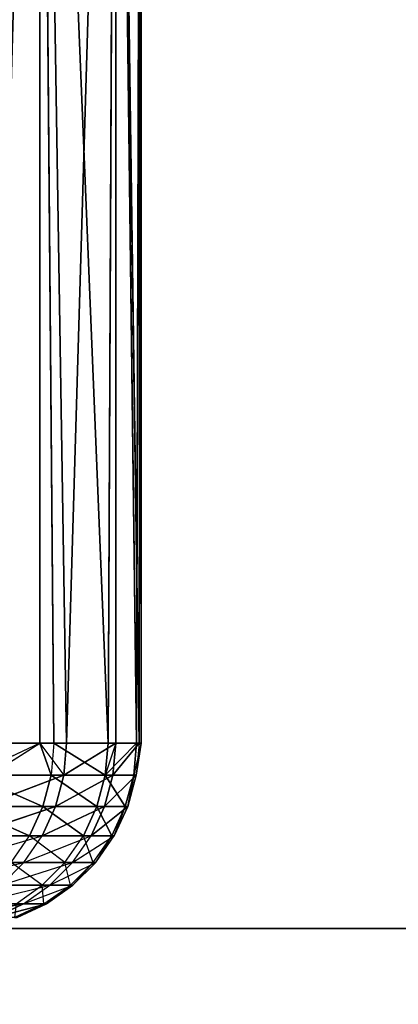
# Model space of a CAD drawing. Header units: centimetres. Extents: x 0.2 to 40.2, y 0.1 to 25.1.
# Tile 553 of 656: x 1.8869 to 1.9277, y 24.7168 to 24.823. Entities that reach past the tile are written whole.
import ezdxf

# ---------------------------------------------------------------- set-up
doc = ezdxf.new("R2010")
doc.units = ezdxf.units.CM
doc.header["$LTSCALE"] = 2.54
doc.layers.get('0').update_dxf_attribs({"true_color": 0xff5454})

# ---------------------------------------------------------------- blocks, each defined once
blk = doc.blocks.new('P__ka _azienkowa 40cm.STL')
at = {"color": 0}
for p, q in [((1.89196, 24.745, 2.04069), (1.88907, 24.925, 2.02601)), ((1.88907, 24.925, 2.02601), (1.88907, 24.745, 2.02601)), ((1.88907, 24.925, 2.02601), (1.88907, 24.745, 2.02601)), ((1.89196, 24.745, 2.04069), (1.88907, 24.925, 2.02601)), ((1.88908, 24.745, 2.23392), (1.88908, 24.925, 2.23392)), ((1.89058, 24.745, 2.2266), (1.88908, 24.925, 2.23392)), ((1.88908, 24.745, 2.23392), (1.88908, 24.925, 2.23392)), ((1.89058, 24.745, 2.2266), (1.88908, 24.925, 2.23392)), ((1.89643, 24.745, 2.18967), (1.88908, 24.925, 2.23392)), ((1.89643, 24.745, 2.18967), (1.88908, 24.925, 2.23392)), ((1.89726, 24.925, 2.0777), (1.89196, 24.745, 2.04069)), ((1.89726, 24.925, 2.0777), (1.89196, 24.745, 2.04069)), ((1.89643, 24.745, 2.18967), (1.89726, 24.925, 2.18223)), ((1.89643, 24.745, 2.18967), (1.89726, 24.925, 2.18223)), ((1.89726, 24.745, 2.18223), (1.89726, 24.925, 2.18223)), ((1.89726, 24.745, 2.18223), (1.89726, 24.925, 2.18223)), ((1.8995, 24.745, 2.1524), (1.89726, 24.925, 2.18223)), ((1.8995, 24.745, 2.1524), (1.89726, 24.925, 2.18223)), ((1.89977, 24.745, 2.11501), (1.89726, 24.925, 2.0777)), ((1.89977, 24.745, 2.11501), (1.89726, 24.925, 2.0777)), ((1.89726, 24.745, 2.0777), (1.89726, 24.925, 2.0777)), ((1.89726, 24.745, 2.0777), (1.89726, 24.925, 2.0777)), ((1.8995, 24.745, 2.1524), (1.9, 24.925, 2.12997)), ((1.8995, 24.745, 2.1524), (1.9, 24.925, 2.12997)), ((1.89977, 24.745, 2.11501), (1.9, 24.925, 2.12997)), ((1.89977, 24.745, 2.11501), (1.9, 24.925, 2.12997)), ((1.9, 24.745, 2.12997), (1.9, 24.925, 2.12997)), ((1.9, 24.745, 2.12997), (1.9, 24.925, 2.12997)), ((1.88908, 24.745, 2.23392), (1.8817, 24.74153, 2.26291)), ((1.88199, 24.745, 2.26299), (1.88908, 24.745, 2.23392)), ((1.88361, 24.74153, 2.00425), (1.88907, 24.745, 2.02601)), ((1.88907, 24.745, 2.02601), (1.88391, 24.745, 2.00418)), ((1.89196, 24.745, 2.04069), (1.88907, 24.745, 2.02601)), ((1.88907, 24.745, 2.02601), (1.89166, 24.74153, 2.04074)), ((1.88908, 24.745, 2.23392), (1.89058, 24.745, 2.2266)), ((1.88908, 24.745, 2.23392), (1.89028, 24.74153, 2.22654)), ((1.89058, 24.745, 2.2266), (1.89028, 24.74153, 2.22654)), ((1.89058, 24.745, 2.2266), (1.89643, 24.745, 2.18967)), ((1.89058, 24.745, 2.2266), (1.89643, 24.745, 2.18967)), ((1.89058, 24.745, 2.2266), (1.89612, 24.74153, 2.18963)), ((1.89058, 24.745, 2.2266), (1.89612, 24.74153, 2.18963)), ((1.89196, 24.745, 2.04069), (1.89166, 24.74153, 2.04074)), ((1.89726, 24.745, 2.0777), (1.89166, 24.74153, 2.04074)), ((1.89726, 24.745, 2.0777), (1.89166, 24.74153, 2.04074)), ((1.89726, 24.745, 2.0777), (1.89196, 24.745, 2.04069)), ((1.89726, 24.745, 2.0777), (1.89196, 24.745, 2.04069)), ((1.89726, 24.745, 2.18223), (1.89612, 24.74153, 2.18963)), ((1.8995, 24.745, 2.1524), (1.89612, 24.74153, 2.18963)), ((1.89643, 24.745, 2.18967), (1.89612, 24.74153, 2.18963)), ((1.89643, 24.745, 2.18967), (1.89726, 24.745, 2.18223)), ((1.89726, 24.745, 2.0777), (1.89695, 24.74153, 2.07774)), ((1.89726, 24.745, 2.0777), (1.89695, 24.74153, 2.07774)), ((1.89977, 24.745, 2.11501), (1.89695, 24.74153, 2.07774)), ((1.89977, 24.745, 2.11501), (1.89695, 24.74153, 2.07774)), ((1.89726, 24.745, 2.18223), (1.8995, 24.745, 2.1524)), ((1.89977, 24.745, 2.11501), (1.89726, 24.745, 2.0777)), ((1.89977, 24.745, 2.11501), (1.89726, 24.745, 2.0777)), ((1.9, 24.745, 2.12997), (1.89919, 24.74153, 2.15239)), ((1.8995, 24.745, 2.1524), (1.89919, 24.74153, 2.15239)), ((1.89977, 24.745, 2.11501), (1.89947, 24.74153, 2.11502)), ((1.9, 24.745, 2.12997), (1.89947, 24.74153, 2.11502)), ((1.8995, 24.745, 2.1524), (1.9, 24.745, 2.12997)), ((1.9, 24.745, 2.12997), (1.89977, 24.745, 2.11501)), ((1.8817, 24.74153, 2.26291), (1.89028, 24.74153, 2.22654)), ((1.8894, 24.73816, 2.22636), (1.8817, 24.74153, 2.26291)), ((1.8894, 24.73816, 2.22636), (1.8817, 24.74153, 2.26291)), ((1.8817, 24.74153, 2.26291), (1.89028, 24.74153, 2.22654)), ((1.88274, 24.73816, 2.00448), (1.89166, 24.74153, 2.04074)), ((1.88274, 24.73816, 2.00448), (1.89166, 24.74153, 2.04074)), ((1.89166, 24.74153, 2.04074), (1.88361, 24.74153, 2.00425)), ((1.89166, 24.74153, 2.04074), (1.88361, 24.74153, 2.00425)), ((1.8894, 24.73816, 2.22636), (1.89028, 24.74153, 2.22654)), ((1.8894, 24.73816, 2.22636), (1.89028, 24.74153, 2.22654)), ((1.89028, 24.74153, 2.22654), (1.89612, 24.74153, 2.18963)), ((1.89523, 24.73816, 2.18952), (1.89028, 24.74153, 2.22654)), ((1.89523, 24.73816, 2.18952), (1.89028, 24.74153, 2.22654)), ((1.89028, 24.74153, 2.22654), (1.89612, 24.74153, 2.18963)), ((1.89077, 24.73816, 2.04091), (1.89695, 24.74153, 2.07774)), ((1.89077, 24.73816, 2.04091), (1.89695, 24.74153, 2.07774)), ((1.89077, 24.73816, 2.04091), (1.89166, 24.74153, 2.04074)), ((1.89077, 24.73816, 2.04091), (1.89166, 24.74153, 2.04074)), ((1.89695, 24.74153, 2.07774), (1.89166, 24.74153, 2.04074)), ((1.89695, 24.74153, 2.07774), (1.89166, 24.74153, 2.04074)), ((1.89523, 24.73816, 2.18952), (1.89612, 24.74153, 2.18963)), ((1.89523, 24.73816, 2.18952), (1.89612, 24.74153, 2.18963)), ((1.89606, 24.73816, 2.07783), (1.89947, 24.74153, 2.11502)), ((1.89606, 24.73816, 2.07783), (1.89947, 24.74153, 2.11502)), ((1.89606, 24.73816, 2.07783), (1.89695, 24.74153, 2.07774)), ((1.89606, 24.73816, 2.07783), (1.89695, 24.74153, 2.07774)), ((1.89612, 24.74153, 2.18963), (1.89919, 24.74153, 2.15239)), ((1.89829, 24.73816, 2.15235), (1.89612, 24.74153, 2.18963)), ((1.89829, 24.73816, 2.15235), (1.89612, 24.74153, 2.18963)), ((1.89612, 24.74153, 2.18963), (1.89919, 24.74153, 2.15239)), ((1.89947, 24.74153, 2.11502), (1.89695, 24.74153, 2.07774)), ((1.89947, 24.74153, 2.11502), (1.89695, 24.74153, 2.07774)), ((1.89829, 24.73816, 2.15235), (1.89919, 24.74153, 2.15239)), ((1.89829, 24.73816, 2.15235), (1.89919, 24.74153, 2.15239)), ((1.89857, 24.73816, 2.11505), (1.89919, 24.74153, 2.15239)), ((1.89857, 24.73816, 2.11505), (1.89919, 24.74153, 2.15239)), ((1.89857, 24.73816, 2.11505), (1.89947, 24.74153, 2.11502)), ((1.89857, 24.73816, 2.11505), (1.89947, 24.74153, 2.11502)), ((1.89919, 24.74153, 2.15239), (1.89947, 24.74153, 2.11502)), ((1.89919, 24.74153, 2.15239), (1.89947, 24.74153, 2.11502)), ((1.88083, 24.73816, 2.26267), (1.8894, 24.73816, 2.22636)), ((1.88795, 24.735, 2.22608), (1.88083, 24.73816, 2.26267)), ((1.88795, 24.735, 2.22608), (1.88083, 24.73816, 2.26267)), ((1.88083, 24.73816, 2.26267), (1.8894, 24.73816, 2.22636)), ((1.88132, 24.735, 2.00485), (1.89077, 24.73816, 2.04091)), ((1.88132, 24.735, 2.00485), (1.89077, 24.73816, 2.04091)), ((1.89077, 24.73816, 2.04091), (1.88274, 24.73816, 2.00448)), ((1.89077, 24.73816, 2.04091), (1.88274, 24.73816, 2.00448)), ((1.88795, 24.735, 2.22608), (1.8894, 24.73816, 2.22636)), ((1.88795, 24.735, 2.22608), (1.8894, 24.73816, 2.22636)), ((1.88932, 24.735, 2.04117), (1.89606, 24.73816, 2.07783)), ((1.88932, 24.735, 2.04117), (1.89606, 24.73816, 2.07783)), ((1.88932, 24.735, 2.04117), (1.89077, 24.73816, 2.04091)), ((1.88932, 24.735, 2.04117), (1.89077, 24.73816, 2.04091)), ((1.8894, 24.73816, 2.22636), (1.89523, 24.73816, 2.18952)), ((1.89377, 24.735, 2.18935), (1.8894, 24.73816, 2.22636)), ((1.89377, 24.735, 2.18935), (1.8894, 24.73816, 2.22636)), ((1.8894, 24.73816, 2.22636), (1.89523, 24.73816, 2.18952)), ((1.89606, 24.73816, 2.07783), (1.89077, 24.73816, 2.04091)), ((1.89606, 24.73816, 2.07783), (1.89077, 24.73816, 2.04091)), ((1.89377, 24.735, 2.18935), (1.89523, 24.73816, 2.18952)), ((1.89377, 24.735, 2.18935), (1.89523, 24.73816, 2.18952)), ((1.89459, 24.735, 2.07798), (1.89857, 24.73816, 2.11505)), ((1.89459, 24.735, 2.07798), (1.89857, 24.73816, 2.11505)), ((1.89459, 24.735, 2.07798), (1.89606, 24.73816, 2.07783)), ((1.89459, 24.735, 2.07798), (1.89606, 24.73816, 2.07783)), ((1.89523, 24.73816, 2.18952), (1.89829, 24.73816, 2.15235)), ((1.89682, 24.735, 2.15228), (1.89523, 24.73816, 2.18952)), ((1.89682, 24.735, 2.15228), (1.89523, 24.73816, 2.18952)), ((1.89523, 24.73816, 2.18952), (1.89829, 24.73816, 2.15235)), ((1.89857, 24.73816, 2.11505), (1.89606, 24.73816, 2.07783)), ((1.89857, 24.73816, 2.11505), (1.89606, 24.73816, 2.07783)), ((1.89682, 24.735, 2.15228), (1.89829, 24.73816, 2.15235)), ((1.89682, 24.735, 2.15228), (1.89829, 24.73816, 2.15235)), ((1.8971, 24.735, 2.11509), (1.89829, 24.73816, 2.15235)), ((1.8971, 24.735, 2.11509), (1.89829, 24.73816, 2.15235)), ((1.8971, 24.735, 2.11509), (1.89857, 24.73816, 2.11505)), ((1.8971, 24.735, 2.11509), (1.89857, 24.73816, 2.11505)), ((1.89829, 24.73816, 2.15235), (1.89857, 24.73816, 2.11505)), ((1.89829, 24.73816, 2.15235), (1.89857, 24.73816, 2.11505)), ((1.87938, 24.73214, 2.00535), (1.88932, 24.735, 2.04117)), ((1.87941, 24.735, 2.26228), (1.88795, 24.735, 2.22608)), ((1.88932, 24.735, 2.04117), (1.88132, 24.735, 2.00485)), ((1.88599, 24.73214, 2.22569), (1.88795, 24.735, 2.22608)), ((1.88735, 24.73214, 2.04153), (1.89459, 24.735, 2.07798)), ((1.88735, 24.73214, 2.04153), (1.88932, 24.735, 2.04117)), ((1.89178, 24.73214, 2.18911), (1.88795, 24.735, 2.22608)), ((1.88795, 24.735, 2.22608), (1.89377, 24.735, 2.18935)), ((1.89459, 24.735, 2.07798), (1.88932, 24.735, 2.04117)), ((1.89178, 24.73214, 2.18911), (1.89377, 24.735, 2.18935)), ((1.8926, 24.73214, 2.07819), (1.8971, 24.735, 2.11509)), ((1.8926, 24.73214, 2.07819), (1.89459, 24.735, 2.07798)), ((1.89482, 24.73214, 2.15219), (1.89377, 24.735, 2.18935)), ((1.89377, 24.735, 2.18935), (1.89682, 24.735, 2.15228)), ((1.8971, 24.735, 2.11509), (1.89459, 24.735, 2.07798)), ((1.89482, 24.73214, 2.15219), (1.89682, 24.735, 2.15228)), ((1.8951, 24.73214, 2.11515), (1.89682, 24.735, 2.15228)), ((1.8951, 24.73214, 2.11515), (1.8971, 24.735, 2.11509)), ((1.89682, 24.735, 2.15228), (1.8971, 24.735, 2.11509)), ((1.87699, 24.72968, 2.00597), (1.88735, 24.73214, 2.04153)), ((1.88735, 24.73214, 2.04153), (1.87938, 24.73214, 2.00535)), ((1.88493, 24.72968, 2.04197), (1.8926, 24.73214, 2.07819)), ((1.88493, 24.72968, 2.04197), (1.88735, 24.73214, 2.04153)), ((1.88599, 24.73214, 2.22569), (1.89178, 24.73214, 2.18911)), ((1.88933, 24.72968, 2.18881), (1.88599, 24.73214, 2.22569)), ((1.8926, 24.73214, 2.07819), (1.88735, 24.73214, 2.04153)), ((1.88933, 24.72968, 2.18881), (1.89178, 24.73214, 2.18911)), ((1.89015, 24.72968, 2.07845), (1.8951, 24.73214, 2.11515)), ((1.89015, 24.72968, 2.07845), (1.8926, 24.73214, 2.07819)), ((1.89178, 24.73214, 2.18911), (1.89482, 24.73214, 2.15219)), ((1.89236, 24.72968, 2.15208), (1.89178, 24.73214, 2.18911)), ((1.89236, 24.72968, 2.15208), (1.89482, 24.73214, 2.15219)), ((1.8951, 24.73214, 2.11515), (1.8926, 24.73214, 2.07819)), ((1.89263, 24.72968, 2.11522), (1.89482, 24.73214, 2.15219)), ((1.89263, 24.72968, 2.11522), (1.8951, 24.73214, 2.11515)), ((1.89482, 24.73214, 2.15219), (1.8951, 24.73214, 2.11515)), ((1.88212, 24.72768, 2.04248), (1.89015, 24.72968, 2.07845)), ((1.88357, 24.72968, 2.22522), (1.88933, 24.72968, 2.18881)), ((1.89015, 24.72968, 2.07845), (1.88493, 24.72968, 2.04197)), ((1.8865, 24.72768, 2.18847), (1.88933, 24.72968, 2.18881)), ((1.88731, 24.72768, 2.07875), (1.89263, 24.72968, 2.11522)), ((1.88731, 24.72768, 2.07875), (1.89015, 24.72968, 2.07845)), ((1.88933, 24.72968, 2.18881), (1.89236, 24.72968, 2.15208)), ((1.88951, 24.72768, 2.15195), (1.88933, 24.72968, 2.18881)), ((1.88951, 24.72768, 2.15195), (1.89236, 24.72968, 2.15208)), ((1.88978, 24.72768, 2.11531), (1.89236, 24.72968, 2.15208)), ((1.88978, 24.72768, 2.11531), (1.89263, 24.72968, 2.11522)), ((1.89263, 24.72968, 2.11522), (1.89015, 24.72968, 2.07845)), ((1.89236, 24.72968, 2.15208), (1.89263, 24.72968, 2.11522)), ((1.87901, 24.72621, 2.04304), (1.88731, 24.72768, 2.07875)), ((1.87901, 24.72621, 2.04304), (1.88731, 24.72768, 2.07875)), ((1.88731, 24.72768, 2.07875), (1.88212, 24.72768, 2.04248)), ((1.88417, 24.72621, 2.07908), (1.88978, 24.72768, 2.11531)), ((1.88417, 24.72621, 2.07908), (1.88978, 24.72768, 2.11531)), ((1.88417, 24.72621, 2.07908), (1.88731, 24.72768, 2.07875)), ((1.88417, 24.72621, 2.07908), (1.88731, 24.72768, 2.07875)), ((1.88635, 24.72621, 2.15181), (1.88951, 24.72768, 2.15195)), ((1.88635, 24.72621, 2.15181), (1.88951, 24.72768, 2.15195)), ((1.8865, 24.72768, 2.18847), (1.88951, 24.72768, 2.15195)), ((1.88662, 24.72621, 2.11541), (1.88951, 24.72768, 2.15195)), ((1.88662, 24.72621, 2.11541), (1.88951, 24.72768, 2.15195)), ((1.88662, 24.72621, 2.11541), (1.88978, 24.72768, 2.11531)), ((1.88662, 24.72621, 2.11541), (1.88978, 24.72768, 2.11531)), ((1.88978, 24.72768, 2.11531), (1.88731, 24.72768, 2.07875)), ((1.88951, 24.72768, 2.15195), (1.88978, 24.72768, 2.11531)), ((0.6, 24.725, 0.03), (2.4, 24.725, 0.03)), ((2.4, 24.725, 0.13), (0.6, 24.725, 0.13)), ((2.4, 24.725, 0.13), (0.6, 24.725, 0.13)), ((2.4, 24.725, 0.13), (0.6, 24.725, 0.03)), ((2.4, 24.725, 0.13), (0.6, 24.725, 0.03)), ((0.6, 24.725, 0.03), (2.4, 24.725, 0.03))]:
    blk.add_line(p, q, dxfattribs=at)
mesh = blk.add_polyface(dxfattribs=at)
corners = [(40, 24.925, 2.93), (3.12497, 2.89312, 2.93), (0.4, 24.925, 2.93)]
mesh.append_faces([[corners[k] for k in face] for face in [(0, 1, 2)]], dxfattribs={"color": 0})
mesh = blk.add_polyface(dxfattribs=at)
corners = [(3.12497, 2.89312, 2.93), (3.075, 2.92811, 2.93), (0.4, 24.925, 2.93)]
mesh.append_faces([[corners[k] for k in face] for face in [(0, 1, 2)]], dxfattribs={"color": 0})
mesh = blk.add_polyface(dxfattribs=at)
corners = [(3.075, 2.92811, 2.93), (3.01971, 2.95389, 2.93), (0.4, 24.925, 2.93)]
mesh.append_faces([[corners[k] for k in face] for face in [(0, 1, 2)]], dxfattribs={"color": 0})
mesh = blk.add_polyface(dxfattribs=at)
corners = [(3.01971, 2.95389, 2.93), (2.96078, 2.96968, 2.93), (0.4, 24.925, 2.93)]
mesh.append_faces([[corners[k] for k in face] for face in [(0, 1, 2)]], dxfattribs={"color": 0})
mesh = blk.add_polyface(dxfattribs=at)
corners = [(2.96078, 2.96968, 2.93), (2.9, 2.975, 2.93), (0.4, 24.925, 2.93)]
mesh.append_faces([[corners[k] for k in face] for face in [(0, 1, 2)]], dxfattribs={"color": 0})
mesh = blk.add_polyface(dxfattribs=at)
corners = [(2.9, 2.975, 2.93), (2.83922, 2.96968, 2.93), (0.4, 24.925, 2.93)]
mesh.append_faces([[corners[k] for k in face] for face in [(0, 1, 2)]], dxfattribs={"color": 0})
mesh = blk.add_polyface(dxfattribs=at)
corners = [(2.83922, 2.96968, 2.93), (2.78029, 2.95389, 2.93), (0.4, 24.925, 2.93)]
mesh.append_faces([[corners[k] for k in face] for face in [(0, 1, 2)]], dxfattribs={"color": 0})
mesh = blk.add_polyface(dxfattribs=at)
corners = [(2.78029, 2.95389, 2.93), (2.725, 2.92811, 2.93), (0.4, 24.925, 2.93)]
mesh.append_faces([[corners[k] for k in face] for face in [(0, 1, 2)]], dxfattribs={"color": 0})
mesh = blk.add_polyface(dxfattribs=at)
corners = [(2.725, 2.92811, 2.93), (2.67502, 2.89312, 2.93), (0.4, 24.925, 2.93)]
mesh.append_faces([[corners[k] for k in face] for face in [(0, 1, 2)]], dxfattribs={"color": 0})
mesh = blk.add_polyface(dxfattribs=at)
corners = [(2.67502, 2.89312, 2.93), (2.63188, 2.84998, 2.93), (0.4, 24.925, 2.93)]
mesh.append_faces([[corners[k] for k in face] for face in [(0, 1, 2)]], dxfattribs={"color": 0})
mesh = blk.add_polyface(dxfattribs=at)
corners = [(2.63188, 2.84998, 2.93), (0.4, 0.325, 2.93), (0.4, 24.925, 2.93)]
mesh.append_faces([[corners[k] for k in face] for face in [(0, 1, 2)]], dxfattribs={"color": 0})
mesh = blk.add_polyface(dxfattribs=at)
corners = [(2.95999, 2.96982, 3.03), (0.4, 24.925, 3.03), (2.9, 2.975, 3.03)]
mesh.append_faces([[corners[k] for k in face] for face in [(0, 1, 2)]], dxfattribs={"color": 0})
mesh = blk.add_polyface(dxfattribs=at)
corners = [(3.01971, 2.95389, 3.03), (0.4, 24.925, 3.03), (2.95999, 2.96982, 3.03)]
mesh.append_faces([[corners[k] for k in face] for face in [(0, 1, 2)]], dxfattribs={"color": 0})
mesh = blk.add_polyface(dxfattribs=at)
corners = [(40, 24.925, 3.03), (0.4, 24.925, 3.03), (3.01971, 2.95389, 3.03)]
mesh.append_faces([[corners[k] for k in face] for face in [(0, 1, 2)]], dxfattribs={"color": 0})
mesh = blk.add_polyface(dxfattribs=at)
corners = [(2.78029, 2.95389, 3.03), (0.4, 24.925, 3.03), (2.725, 2.92811, 3.03)]
mesh.append_faces([[corners[k] for k in face] for face in [(0, 1, 2)]], dxfattribs={"color": 0})
mesh = blk.add_polyface(dxfattribs=at)
corners = [(2.83922, 2.96968, 3.03), (0.4, 24.925, 3.03), (2.78029, 2.95389, 3.03)]
mesh.append_faces([[corners[k] for k in face] for face in [(0, 1, 2)]], dxfattribs={"color": 0})
mesh = blk.add_polyface(dxfattribs=at)
corners = [(2.9, 2.975, 3.03), (0.4, 24.925, 3.03), (2.83922, 2.96968, 3.03)]
mesh.append_faces([[corners[k] for k in face] for face in [(0, 1, 2)]], dxfattribs={"color": 0})
mesh = blk.add_polyface(dxfattribs=at)
corners = [(2.63188, 2.84998, 3.03), (0.4, 24.925, 3.03), (2.59689, 2.8, 3.03)]
mesh.append_faces([[corners[k] for k in face] for face in [(0, 1, 2)]], dxfattribs={"color": 0})
mesh = blk.add_polyface(dxfattribs=at)
corners = [(2.67502, 2.89312, 3.03), (0.4, 24.925, 3.03), (2.63188, 2.84998, 3.03)]
mesh.append_faces([[corners[k] for k in face] for face in [(0, 1, 2)]], dxfattribs={"color": 0})
mesh = blk.add_polyface(dxfattribs=at)
corners = [(2.725, 2.92811, 3.03), (0.4, 24.925, 3.03), (2.67502, 2.89312, 3.03)]
mesh.append_faces([[corners[k] for k in face] for face in [(0, 1, 2)]], dxfattribs={"color": 0})
mesh = blk.add_polyface(dxfattribs=at)
corners = [(2.55532, 2.68578, 3.03), (0.4, 24.925, 3.03), (0.4, 0.325, 3.03)]
mesh.append_faces([[corners[k] for k in face] for face in [(0, 1, 2)]], dxfattribs={"color": 0})
mesh = blk.add_polyface(dxfattribs=at)
corners = [(2.57111, 2.74471, 3.03), (0.4, 24.925, 3.03), (2.55532, 2.68578, 3.03)]
mesh.append_faces([[corners[k] for k in face] for face in [(0, 1, 2)]], dxfattribs={"color": 0})
mesh = blk.add_polyface(dxfattribs=at)
corners = [(2.59689, 2.8, 3.03), (0.4, 24.925, 3.03), (2.57111, 2.74471, 3.03)]
mesh.append_faces([[corners[k] for k in face] for face in [(0, 1, 2)]], dxfattribs={"color": 0})
mesh = blk.add_polyface(dxfattribs=at)
corners = [(40, 24.925, 1.43), (0.4, 23.725, 1.43), (0.4, 24.925, 1.43)]
mesh.append_faces([[corners[k] for k in face] for face in [(0, 1, 2)]], dxfattribs={"color": 0})
mesh = blk.add_polyface(dxfattribs=at)
corners = [(40, 23.725, 1.43), (0.4, 23.725, 1.43), (40, 24.925, 1.43)]
mesh.append_faces([[corners[k] for k in face] for face in [(0, 1, 2)]], dxfattribs={"color": 0})
mesh = blk.add_polyface(dxfattribs=at)
corners = [(40, 24.925, 1.53), (0.4, 23.725, 1.53), (40, 23.725, 1.53)]
mesh.append_faces([[corners[k] for k in face] for face in [(0, 1, 2)]], dxfattribs={"color": 0})
mesh = blk.add_polyface(dxfattribs=at)
corners = [(40, 24.925, 1.53), (0.4, 24.925, 1.53), (0.4, 23.725, 1.53)]
mesh.append_faces([[corners[k] for k in face] for face in [(0, 1, 2)]], dxfattribs={"color": 0})
mesh = blk.add_polyface(dxfattribs=at)
corners = [(1.88907, 24.925, 2.02601), (1.88391, 24.745, 2.00418), (1.87552, 24.925, 1.97546)]
mesh.append_faces([[corners[k] for k in face] for face in [(0, 1, 2)]], dxfattribs={"color": 0})
mesh = blk.add_polyface(dxfattribs=at)
corners = [(1.87554, 24.925, 2.28448), (1.88199, 24.745, 2.26299), (1.88908, 24.925, 2.23392)]
mesh.append_faces([[corners[k] for k in face] for face in [(0, 1, 2)]], dxfattribs={"color": 0})
mesh = blk.add_polyface(dxfattribs=at)
corners = [(1.88908, 24.925, 2.23392), (1.88199, 24.745, 2.26299), (1.88908, 24.745, 2.23392)]
mesh.append_faces([[corners[k] for k in face] for face in [(0, 1, 2)]], dxfattribs={"color": 0})
mesh = blk.add_polyface(dxfattribs=at)
corners = [(1.88907, 24.925, 2.02601), (1.88907, 24.745, 2.02601), (1.88391, 24.745, 2.00418)]
mesh.append_faces([[corners[k] for k in face] for face in [(0, 1, 2)]], dxfattribs={"color": 0})
mesh = blk.add_polyface(dxfattribs=at)
corners = [(1.89726, 24.925, 2.0777), (1.89196, 24.745, 2.04069), (1.88907, 24.925, 2.02601)]
mesh.append_faces([[corners[k] for k in face] for face in [(0, 1, 2)]], dxfattribs={"color": 0})
mesh = blk.add_polyface(dxfattribs=at)
corners = [(1.88907, 24.925, 2.02601), (1.89196, 24.745, 2.04069), (1.88907, 24.745, 2.02601)]
mesh.append_faces([[corners[k] for k in face] for face in [(0, 1, 2)]], dxfattribs={"color": 0})
mesh = blk.add_polyface(dxfattribs=at)
corners = [(1.88908, 24.925, 2.23392), (1.88908, 24.745, 2.23392), (1.89058, 24.745, 2.2266)]
mesh.append_faces([[corners[k] for k in face] for face in [(0, 1, 2)]], dxfattribs={"color": 0})
mesh = blk.add_polyface(dxfattribs=at)
corners = [(1.88908, 24.925, 2.23392), (1.89058, 24.745, 2.2266), (1.89643, 24.745, 2.18967)]
mesh.append_faces([[corners[k] for k in face] for face in [(0, 1, 2)]], dxfattribs={"color": 0})
mesh = blk.add_polyface(dxfattribs=at)
corners = [(1.88908, 24.925, 2.23392), (1.89643, 24.745, 2.18967), (1.89726, 24.925, 2.18223)]
mesh.append_faces([[corners[k] for k in face] for face in [(0, 1, 2)]], dxfattribs={"color": 0})
mesh = blk.add_polyface(dxfattribs=at)
corners = [(1.89726, 24.925, 2.0777), (1.89726, 24.745, 2.0777), (1.89196, 24.745, 2.04069)]
mesh.append_faces([[corners[k] for k in face] for face in [(0, 1, 2)]], dxfattribs={"color": 0})
mesh = blk.add_polyface(dxfattribs=at)
corners = [(1.89726, 24.925, 2.18223), (1.89643, 24.745, 2.18967), (1.89726, 24.745, 2.18223)]
mesh.append_faces([[corners[k] for k in face] for face in [(0, 1, 2)]], dxfattribs={"color": 0})
mesh = blk.add_polyface(dxfattribs=at)
corners = [(1.89726, 24.925, 2.18223), (1.89726, 24.745, 2.18223), (1.8995, 24.745, 2.1524)]
mesh.append_faces([[corners[k] for k in face] for face in [(0, 1, 2)]], dxfattribs={"color": 0})
mesh = blk.add_polyface(dxfattribs=at)
corners = [(1.89726, 24.925, 2.18223), (1.8995, 24.745, 2.1524), (1.9, 24.925, 2.12997)]
mesh.append_faces([[corners[k] for k in face] for face in [(0, 1, 2)]], dxfattribs={"color": 0})
mesh = blk.add_polyface(dxfattribs=at)
corners = [(1.9, 24.925, 2.12997), (1.89977, 24.745, 2.11501), (1.89726, 24.925, 2.0777)]
mesh.append_faces([[corners[k] for k in face] for face in [(0, 1, 2)]], dxfattribs={"color": 0})
mesh = blk.add_polyface(dxfattribs=at)
corners = [(1.89726, 24.925, 2.0777), (1.89977, 24.745, 2.11501), (1.89726, 24.745, 2.0777)]
mesh.append_faces([[corners[k] for k in face] for face in [(0, 1, 2)]], dxfattribs={"color": 0})
mesh = blk.add_polyface(dxfattribs=at)
corners = [(1.9, 24.925, 2.12997), (1.8995, 24.745, 2.1524), (1.9, 24.745, 2.12997)]
mesh.append_faces([[corners[k] for k in face] for face in [(0, 1, 2)]], dxfattribs={"color": 0})
mesh = blk.add_polyface(dxfattribs=at)
corners = [(1.9, 24.925, 2.12997), (1.9, 24.745, 2.12997), (1.89977, 24.745, 2.11501)]
mesh.append_faces([[corners[k] for k in face] for face in [(0, 1, 2)]], dxfattribs={"color": 0})
mesh = blk.add_polyface(dxfattribs=at)
corners = [(1.88908, 24.745, 2.23392), (1.8817, 24.74153, 2.26291), (1.89028, 24.74153, 2.22654)]
mesh.append_faces([[corners[k] for k in face] for face in [(0, 1, 2)]], dxfattribs={"color": 0})
mesh = blk.add_polyface(dxfattribs=at)
corners = [(1.88907, 24.745, 2.02601), (1.89166, 24.74153, 2.04074), (1.88361, 24.74153, 2.00425)]
mesh.append_faces([[corners[k] for k in face] for face in [(0, 1, 2)]], dxfattribs={"color": 0})
mesh = blk.add_polyface(dxfattribs=at)
corners = [(1.89058, 24.745, 2.2266), (1.89028, 24.74153, 2.22654), (1.89612, 24.74153, 2.18963)]
mesh.append_faces([[corners[k] for k in face] for face in [(0, 1, 2)]], dxfattribs={"color": 0})
mesh = blk.add_polyface(dxfattribs=at)
corners = [(1.89058, 24.745, 2.2266), (1.89612, 24.74153, 2.18963), (1.89643, 24.745, 2.18967)]
mesh.append_faces([[corners[k] for k in face] for face in [(0, 1, 2)]], dxfattribs={"color": 0})
mesh = blk.add_polyface(dxfattribs=at)
corners = [(1.89726, 24.745, 2.0777), (1.89166, 24.74153, 2.04074), (1.89196, 24.745, 2.04069)]
mesh.append_faces([[corners[k] for k in face] for face in [(0, 1, 2)]], dxfattribs={"color": 0})
mesh = blk.add_polyface(dxfattribs=at)
corners = [(1.89726, 24.745, 2.0777), (1.89695, 24.74153, 2.07774), (1.89166, 24.74153, 2.04074)]
mesh.append_faces([[corners[k] for k in face] for face in [(0, 1, 2)]], dxfattribs={"color": 0})
mesh = blk.add_polyface(dxfattribs=at)
corners = [(1.8995, 24.745, 2.1524), (1.89612, 24.74153, 2.18963), (1.89919, 24.74153, 2.15239)]
mesh.append_faces([[corners[k] for k in face] for face in [(0, 1, 2)]], dxfattribs={"color": 0})
mesh = blk.add_polyface(dxfattribs=at)
corners = [(1.89977, 24.745, 2.11501), (1.89695, 24.74153, 2.07774), (1.89726, 24.745, 2.0777)]
mesh.append_faces([[corners[k] for k in face] for face in [(0, 1, 2)]], dxfattribs={"color": 0})
mesh = blk.add_polyface(dxfattribs=at)
corners = [(1.89977, 24.745, 2.11501), (1.89947, 24.74153, 2.11502), (1.89695, 24.74153, 2.07774)]
mesh.append_faces([[corners[k] for k in face] for face in [(0, 1, 2)]], dxfattribs={"color": 0})
mesh = blk.add_polyface(dxfattribs=at)
corners = [(1.9, 24.745, 2.12997), (1.89919, 24.74153, 2.15239), (1.89947, 24.74153, 2.11502)]
mesh.append_faces([[corners[k] for k in face] for face in [(0, 1, 2)]], dxfattribs={"color": 0})
mesh = blk.add_polyface(dxfattribs=at)
corners = [(1.8817, 24.74153, 2.26291), (1.88083, 24.73816, 2.26267), (1.8894, 24.73816, 2.22636)]
mesh.append_faces([[corners[k] for k in face] for face in [(0, 1, 2)]], dxfattribs={"color": 0})
mesh = blk.add_polyface(dxfattribs=at)
corners = [(1.8817, 24.74153, 2.26291), (1.8894, 24.73816, 2.22636), (1.89028, 24.74153, 2.22654)]
mesh.append_faces([[corners[k] for k in face] for face in [(0, 1, 2)]], dxfattribs={"color": 0})
mesh = blk.add_polyface(dxfattribs=at)
corners = [(1.89166, 24.74153, 2.04074), (1.89077, 24.73816, 2.04091), (1.88274, 24.73816, 2.00448)]
mesh.append_faces([[corners[k] for k in face] for face in [(0, 1, 2)]], dxfattribs={"color": 0})
mesh = blk.add_polyface(dxfattribs=at)
corners = [(1.89166, 24.74153, 2.04074), (1.88274, 24.73816, 2.00448), (1.88361, 24.74153, 2.00425)]
mesh.append_faces([[corners[k] for k in face] for face in [(0, 1, 2)]], dxfattribs={"color": 0})
mesh = blk.add_polyface(dxfattribs=at)
corners = [(1.89028, 24.74153, 2.22654), (1.8894, 24.73816, 2.22636), (1.89523, 24.73816, 2.18952)]
mesh.append_faces([[corners[k] for k in face] for face in [(0, 1, 2)]], dxfattribs={"color": 0})
mesh = blk.add_polyface(dxfattribs=at)
corners = [(1.89028, 24.74153, 2.22654), (1.89523, 24.73816, 2.18952), (1.89612, 24.74153, 2.18963)]
mesh.append_faces([[corners[k] for k in face] for face in [(0, 1, 2)]], dxfattribs={"color": 0})
mesh = blk.add_polyface(dxfattribs=at)
corners = [(1.89695, 24.74153, 2.07774), (1.89606, 24.73816, 2.07783), (1.89077, 24.73816, 2.04091)]
mesh.append_faces([[corners[k] for k in face] for face in [(0, 1, 2)]], dxfattribs={"color": 0})
mesh = blk.add_polyface(dxfattribs=at)
corners = [(1.89695, 24.74153, 2.07774), (1.89077, 24.73816, 2.04091), (1.89166, 24.74153, 2.04074)]
mesh.append_faces([[corners[k] for k in face] for face in [(0, 1, 2)]], dxfattribs={"color": 0})
mesh = blk.add_polyface(dxfattribs=at)
corners = [(1.89612, 24.74153, 2.18963), (1.89523, 24.73816, 2.18952), (1.89829, 24.73816, 2.15235)]
mesh.append_faces([[corners[k] for k in face] for face in [(0, 1, 2)]], dxfattribs={"color": 0})
mesh = blk.add_polyface(dxfattribs=at)
corners = [(1.89947, 24.74153, 2.11502), (1.89857, 24.73816, 2.11505), (1.89606, 24.73816, 2.07783)]
mesh.append_faces([[corners[k] for k in face] for face in [(0, 1, 2)]], dxfattribs={"color": 0})
mesh = blk.add_polyface(dxfattribs=at)
corners = [(1.89947, 24.74153, 2.11502), (1.89606, 24.73816, 2.07783), (1.89695, 24.74153, 2.07774)]
mesh.append_faces([[corners[k] for k in face] for face in [(0, 1, 2)]], dxfattribs={"color": 0})
mesh = blk.add_polyface(dxfattribs=at)
corners = [(1.89612, 24.74153, 2.18963), (1.89829, 24.73816, 2.15235), (1.89919, 24.74153, 2.15239)]
mesh.append_faces([[corners[k] for k in face] for face in [(0, 1, 2)]], dxfattribs={"color": 0})
mesh = blk.add_polyface(dxfattribs=at)
corners = [(1.89919, 24.74153, 2.15239), (1.89829, 24.73816, 2.15235), (1.89857, 24.73816, 2.11505)]
mesh.append_faces([[corners[k] for k in face] for face in [(0, 1, 2)]], dxfattribs={"color": 0})
mesh = blk.add_polyface(dxfattribs=at)
corners = [(1.89919, 24.74153, 2.15239), (1.89857, 24.73816, 2.11505), (1.89947, 24.74153, 2.11502)]
mesh.append_faces([[corners[k] for k in face] for face in [(0, 1, 2)]], dxfattribs={"color": 0})
mesh = blk.add_polyface(dxfattribs=at)
corners = [(1.88083, 24.73816, 2.26267), (1.87941, 24.735, 2.26228), (1.88795, 24.735, 2.22608)]
mesh.append_faces([[corners[k] for k in face] for face in [(0, 1, 2)]], dxfattribs={"color": 0})
mesh = blk.add_polyface(dxfattribs=at)
corners = [(1.88083, 24.73816, 2.26267), (1.88795, 24.735, 2.22608), (1.8894, 24.73816, 2.22636)]
mesh.append_faces([[corners[k] for k in face] for face in [(0, 1, 2)]], dxfattribs={"color": 0})
mesh = blk.add_polyface(dxfattribs=at)
corners = [(1.89077, 24.73816, 2.04091), (1.88932, 24.735, 2.04117), (1.88132, 24.735, 2.00485)]
mesh.append_faces([[corners[k] for k in face] for face in [(0, 1, 2)]], dxfattribs={"color": 0})
mesh = blk.add_polyface(dxfattribs=at)
corners = [(1.89077, 24.73816, 2.04091), (1.88132, 24.735, 2.00485), (1.88274, 24.73816, 2.00448)]
mesh.append_faces([[corners[k] for k in face] for face in [(0, 1, 2)]], dxfattribs={"color": 0})
mesh = blk.add_polyface(dxfattribs=at)
corners = [(1.8894, 24.73816, 2.22636), (1.88795, 24.735, 2.22608), (1.89377, 24.735, 2.18935)]
mesh.append_faces([[corners[k] for k in face] for face in [(0, 1, 2)]], dxfattribs={"color": 0})
mesh = blk.add_polyface(dxfattribs=at)
corners = [(1.89606, 24.73816, 2.07783), (1.89459, 24.735, 2.07798), (1.88932, 24.735, 2.04117)]
mesh.append_faces([[corners[k] for k in face] for face in [(0, 1, 2)]], dxfattribs={"color": 0})
mesh = blk.add_polyface(dxfattribs=at)
corners = [(1.89606, 24.73816, 2.07783), (1.88932, 24.735, 2.04117), (1.89077, 24.73816, 2.04091)]
mesh.append_faces([[corners[k] for k in face] for face in [(0, 1, 2)]], dxfattribs={"color": 0})
mesh = blk.add_polyface(dxfattribs=at)
corners = [(1.8894, 24.73816, 2.22636), (1.89377, 24.735, 2.18935), (1.89523, 24.73816, 2.18952)]
mesh.append_faces([[corners[k] for k in face] for face in [(0, 1, 2)]], dxfattribs={"color": 0})
mesh = blk.add_polyface(dxfattribs=at)
corners = [(1.89523, 24.73816, 2.18952), (1.89377, 24.735, 2.18935), (1.89682, 24.735, 2.15228)]
mesh.append_faces([[corners[k] for k in face] for face in [(0, 1, 2)]], dxfattribs={"color": 0})
mesh = blk.add_polyface(dxfattribs=at)
corners = [(1.89857, 24.73816, 2.11505), (1.8971, 24.735, 2.11509), (1.89459, 24.735, 2.07798)]
mesh.append_faces([[corners[k] for k in face] for face in [(0, 1, 2)]], dxfattribs={"color": 0})
mesh = blk.add_polyface(dxfattribs=at)
corners = [(1.89857, 24.73816, 2.11505), (1.89459, 24.735, 2.07798), (1.89606, 24.73816, 2.07783)]
mesh.append_faces([[corners[k] for k in face] for face in [(0, 1, 2)]], dxfattribs={"color": 0})
mesh = blk.add_polyface(dxfattribs=at)
corners = [(1.89523, 24.73816, 2.18952), (1.89682, 24.735, 2.15228), (1.89829, 24.73816, 2.15235)]
mesh.append_faces([[corners[k] for k in face] for face in [(0, 1, 2)]], dxfattribs={"color": 0})
mesh = blk.add_polyface(dxfattribs=at)
corners = [(1.89829, 24.73816, 2.15235), (1.89682, 24.735, 2.15228), (1.8971, 24.735, 2.11509)]
mesh.append_faces([[corners[k] for k in face] for face in [(0, 1, 2)]], dxfattribs={"color": 0})
mesh = blk.add_polyface(dxfattribs=at)
corners = [(1.89829, 24.73816, 2.15235), (1.8971, 24.735, 2.11509), (1.89857, 24.73816, 2.11505)]
mesh.append_faces([[corners[k] for k in face] for face in [(0, 1, 2)]], dxfattribs={"color": 0})
mesh = blk.add_polyface(dxfattribs=at)
corners = [(1.88417, 24.72621, 2.07908), (1.87901, 24.72621, 2.04304), (1.88731, 24.72768, 2.07875)]
mesh.append_faces([[corners[k] for k in face] for face in [(0, 1, 2)]], dxfattribs={"color": 0})
mesh = blk.add_polyface(dxfattribs=at)
corners = [(1.88731, 24.72768, 2.07875), (1.87901, 24.72621, 2.04304), (1.88212, 24.72768, 2.04248)]
mesh.append_faces([[corners[k] for k in face] for face in [(0, 1, 2)]], dxfattribs={"color": 0})
mesh = blk.add_polyface(dxfattribs=at)
corners = [(1.88662, 24.72621, 2.11541), (1.88417, 24.72621, 2.07908), (1.88978, 24.72768, 2.11531)]
mesh.append_faces([[corners[k] for k in face] for face in [(0, 1, 2)]], dxfattribs={"color": 0})
mesh = blk.add_polyface(dxfattribs=at)
corners = [(1.88978, 24.72768, 2.11531), (1.88417, 24.72621, 2.07908), (1.88731, 24.72768, 2.07875)]
mesh.append_faces([[corners[k] for k in face] for face in [(0, 1, 2)]], dxfattribs={"color": 0})
mesh = blk.add_polyface(dxfattribs=at)
corners = [(1.8865, 24.72768, 2.18847), (1.88635, 24.72621, 2.15181), (1.88951, 24.72768, 2.15195)]
mesh.append_faces([[corners[k] for k in face] for face in [(0, 1, 2)]], dxfattribs={"color": 0})
mesh = blk.add_polyface(dxfattribs=at)
corners = [(1.88951, 24.72768, 2.15195), (1.88635, 24.72621, 2.15181), (1.88662, 24.72621, 2.11541)]
mesh.append_faces([[corners[k] for k in face] for face in [(0, 1, 2)]], dxfattribs={"color": 0})
mesh = blk.add_polyface(dxfattribs=at)
corners = [(1.88951, 24.72768, 2.15195), (1.88662, 24.72621, 2.11541), (1.88978, 24.72768, 2.11531)]
mesh.append_faces([[corners[k] for k in face] for face in [(0, 1, 2)]], dxfattribs={"color": 0})
mesh = blk.add_polyface(dxfattribs=at)
corners = [(2.6, 24.525, 0.03), (0.4, 24.525, 0.03), (0.6, 24.725, 0.03)]
mesh.append_faces([[corners[k] for k in face] for face in [(0, 1, 2)]], dxfattribs={"color": 0})
mesh = blk.add_polyface(dxfattribs=at)
corners = [(2.4, 24.725, 0.13), (0.6, 24.725, 0.13), (0.4, 24.525, 0.13)]
mesh.append_faces([[corners[k] for k in face] for face in [(0, 1, 2)]], dxfattribs={"color": 0})
mesh = blk.add_polyface(dxfattribs=at)
corners = [(2.6, 24.525, 0.13), (2.4, 24.725, 0.13), (0.4, 24.525, 0.13)]
mesh.append_faces([[corners[k] for k in face] for face in [(0, 1, 2)]], dxfattribs={"color": 0})
mesh = blk.add_polyface(dxfattribs=at)
corners = [(2.6, 24.525, 0.03), (0.6, 24.725, 0.03), (2.4, 24.725, 0.03)]
mesh.append_faces([[corners[k] for k in face] for face in [(0, 1, 2)]], dxfattribs={"color": 0})
mesh = blk.add_polyface(dxfattribs=at)
corners = [(2.4, 24.725, 0.13), (0.6, 24.725, 0.03), (0.6, 24.725, 0.13)]
mesh.append_faces([[corners[k] for k in face] for face in [(0, 1, 2)]], dxfattribs={"color": 0})
mesh = blk.add_polyface(dxfattribs=at)
corners = [(2.4, 24.725, 0.13), (2.4, 24.725, 0.03), (0.6, 24.725, 0.03)]
mesh.append_faces([[corners[k] for k in face] for face in [(0, 1, 2)]], dxfattribs={"color": 0})

msp = doc.modelspace()

# ---------------------------------------------------------------- block references
at = {"color": 0}
msp.add_blockref('P__ka _azienkowa 40cm.STL', (0, 0), dxfattribs=at)

doc.saveas('drawing.dxf')
